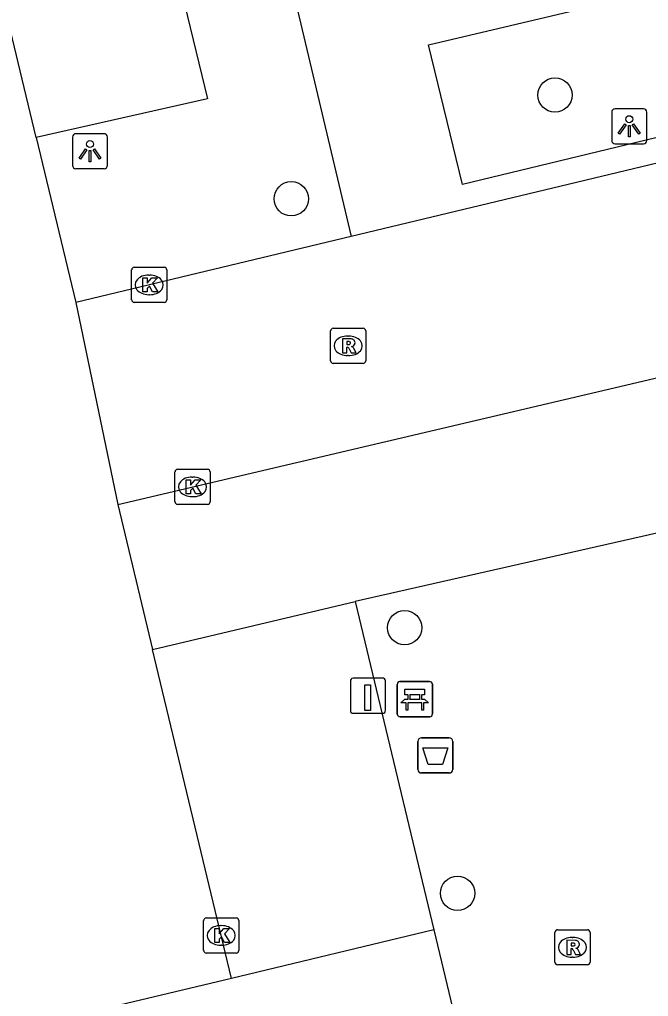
# Model space of a CAD drawing. Extents: x 158038 to 159242, y 380133 to 381214.
# Drawn here: x 158541.33 to 158559.26, y 380753.87 to 380781.7 of the extents above; entities that cross this region are included whole.
import ezdxf

# ---------------------------------------------------------------- set-up
doc = ezdxf.new("R2010")
doc.units = 0
for name, color, linetype in [('IMGEO_Afvalbak', 7, 'Continuous'), ('IMGEO_Bank', 7, 'Continuous'), ('IMGEO_Boom', 7, 'Continuous'), ('IMGEO_Kolk', 7, 'Continuous'), ('IMGEO_Laadpaal', 7, 'Continuous'), ('IMGEO_Lichtpunt', 7, 'Continuous'), ('IMGEO_Parkeervlak_open', 7, 'Continuous'), ('IMGEO_Rijbaan_lokaal_open', 7, 'Continuous'), ('IMGEO_Rioolput', 7, 'Continuous'), ('IMGEO_Voetpad_open', 7, 'Continuous')]:
    doc.layers.add(name, color=color, linetype=linetype)

msp = doc.modelspace()

# ---------------------------------------------------------------- linework, layer by layer
at = {"layer": 'IMGEO_Afvalbak'}
for p, q in [((158552.689, 380760.34), (158552.689, 380761.14)), ((158552.689, 380761.14), (158552.689, 380760.34)), ((158552.789, 380761.24), (158553.579, 380761.24)), ((158553.579, 380761.24), (158552.789, 380761.24)), ((158553.679, 380761.14), (158553.679, 380760.34)), ((158553.679, 380760.34), (158553.679, 380761.14)), ((158553.579, 380760.24), (158552.789, 380760.24)), ((158552.789, 380760.24), (158553.579, 380760.24))]:
    msp.add_line(p, q, dxfattribs=at)
msp.add_lwpolyline([(158552.832, 380760.954), (158553.536, 380760.954), (158553.387, 380760.484), (158552.981, 380760.484), (158552.832, 380760.954)], dxfattribs=at)
for centre, start, end in [((158552.789, 380761.14), 90, 180), ((158552.789, 380761.14), 90, 180), ((158553.579, 380761.14), 0, 90), ((158553.579, 380761.14), 360, 90), ((158552.789, 380760.34), 180, 270), ((158552.789, 380760.34), 180, 270), ((158553.579, 380760.34), 270, 0), ((158553.579, 380760.34), 270, 0)]:
    msp.add_arc(centre, 0.1, start, end, dxfattribs=at)
at = {"layer": 'IMGEO_Bank'}
for p, q in [((158552.1, 380761.919), (158552.1, 380762.76)), ((158552.1, 380762.76), (158552.1, 380761.919)), ((158552.175, 380762.844), (158553.016, 380762.844)), ((158553.016, 380762.844), (158552.175, 380762.844)), ((158553.1, 380762.769), (158553.1, 380761.928)), ((158553.1, 380761.928), (158553.1, 380762.769)), ((158552.409, 380762.35), (158552.409, 380762.456)), ((158552.453, 380762.456), (158552.453, 380762.35)), ((158552.741, 380762.462), (158552.459, 380762.462)), ((158552.747, 380762.35), (158552.747, 380762.456)), ((158552.791, 380762.456), (158552.791, 380762.35)), ((158552.797, 380762.242), (158552.404, 380762.242)), ((158552.459, 380762.344), (158552.741, 380762.344)), ((158553.025, 380761.844), (158552.184, 380761.844)), ((158552.184, 380761.844), (158553.025, 380761.844))]:
    msp.add_line(p, q, dxfattribs=at)
for points in [[(158552.403, 380762.462), (158552.317, 380762.462), (158552.317, 380762.623), (158552.88, 380762.623), (158552.88, 380762.462), (158552.797, 380762.462)], [(158552.347, 380762.242), (158552.205, 380762.242), (158552.317, 380762.344), (158552.403, 380762.344)], [(158552.397, 380762.235), (158552.397, 380762.028), (158552.354, 380762.028), (158552.354, 380762.235)], [(158552.797, 380762.344), (158552.88, 380762.344), (158552.992, 380762.242), (158552.853, 380762.242)], [(158552.847, 380762.235), (158552.847, 380762.028), (158552.803, 380762.028), (158552.803, 380762.235)]]:
    msp.add_lwpolyline(points, dxfattribs=at)
for centre, radius, start, end in [((158552.178, 380762.766), 0.0779, 92.4484, 184.2845), ((158552.178, 380762.766), 0.0779, 92.4484, 184.2845), ((158553.022, 380762.766), 0.0779, 2.4484, 94.2845), ((158553.022, 380762.766), 0.0779, 2.4484, 94.2845), ((158552.402, 380762.455), 0.00671, 2.8957, 87.1043), ((158552.459, 380762.455), 0.00671, 92.8957, 177.1043), ((158552.741, 380762.455), 0.00671, 2.8957, 87.1043), ((158552.798, 380762.455), 0.00671, 92.8957, 177.1043), ((158552.347, 380762.235), 0.00671, 2.8957, 87.1043), ((158552.404, 380762.235), 0.00671, 92.8957, 177.1043), ((158552.402, 380762.351), 0.00671, 272.8957, 357.1043), ((158552.459, 380762.351), 0.00671, 182.8957, 267.1043), ((158552.741, 380762.351), 0.00671, 272.8957, 357.1043), ((158552.798, 380762.351), 0.00671, 182.8957, 267.1043), ((158552.796, 380762.235), 0.00671, 2.8957, 87.1043), ((158552.853, 380762.235), 0.00671, 92.8957, 177.1043), ((158552.178, 380761.922), 0.0779, 182.4484, 274.2845), ((158552.178, 380761.922), 0.0779, 182.4484, 274.2845), ((158553.022, 380761.922), 0.0779, 272.4484, 4.2845), ((158553.022, 380761.922), 0.0779, 272.4484, 4.2845)]:
    msp.add_arc(centre, radius, start, end, dxfattribs=at)
at = {"layer": 'IMGEO_Boom'}
for centre in [(158556.593, 380779.552), (158549.077, 380776.596), (158552.309, 380764.378), (158553.817, 380756.813)]:
    msp.add_circle(centre, 0.489, dxfattribs=at)
at = {"layer": 'IMGEO_Kolk'}
for p, q in [((158544.529, 380773.719), (158544.529, 380774.571)), ((158544.604, 380774.645), (158545.456, 380774.645)), ((158545.017, 380774.425), (158545.042, 380774.425)), ((158545.53, 380774.571), (158545.53, 380773.719)), ((158545.04, 380773.865), (158545.015, 380773.865)), ((158545.456, 380773.645), (158544.604, 380773.645)), ((158545.839, 380768.891), (158546.691, 380768.891)), ((158545.764, 380767.965), (158545.764, 380768.817)), ((158546.252, 380768.671), (158546.277, 380768.671)), ((158546.765, 380768.817), (158546.765, 380767.965)), ((158546.275, 380768.111), (158546.25, 380768.111)), ((158546.691, 380767.891), (158545.839, 380767.891)), ((158546.581, 380755.186), (158546.581, 380756.038)), ((158546.656, 380756.112), (158547.508, 380756.112)), ((158547.582, 380756.038), (158547.582, 380755.186)), ((158547.069, 380755.892), (158547.094, 380755.892)), ((158547.092, 380755.332), (158547.067, 380755.332)), ((158547.508, 380755.112), (158546.656, 380755.112))]:
    msp.add_line(p, q, dxfattribs=at)
for points in [[(158544.529, 380773.719), (158544.529, 380774.571)], [(158544.604, 380774.645), (158545.456, 380774.645)], [(158545.53, 380774.571), (158545.53, 380773.719)], [(158544.85, 380774.345), (158544.973, 380774.345), (158544.973, 380774.194), (158545.103, 380774.345), (158545.267, 380774.345), (158545.121, 380774.194), (158545.274, 380773.945), (158545.122, 380773.945), (158545.037, 380774.109), (158544.973, 380774.042), (158544.973, 380773.945), (158544.85, 380773.945), (158544.85, 380774.345)], [(158545.456, 380773.645), (158544.604, 380773.645)], [(158545.839, 380768.891), (158546.691, 380768.891)], [(158545.764, 380767.965), (158545.764, 380768.817)], [(158546.085, 380768.591), (158546.208, 380768.591), (158546.208, 380768.44), (158546.338, 380768.591), (158546.502, 380768.591), (158546.356, 380768.44), (158546.509, 380768.191), (158546.357, 380768.191), (158546.272, 380768.355), (158546.208, 380768.288), (158546.208, 380768.191), (158546.085, 380768.191), (158546.085, 380768.591)], [(158546.765, 380768.817), (158546.765, 380767.965)], [(158546.691, 380767.891), (158545.839, 380767.891)], [(158546.581, 380755.186), (158546.581, 380756.038)], [(158546.656, 380756.112), (158547.508, 380756.112)], [(158547.582, 380756.038), (158547.582, 380755.186)], [(158546.902, 380755.812), (158547.025, 380755.812), (158547.025, 380755.661), (158547.155, 380755.812), (158547.319, 380755.812), (158547.173, 380755.661), (158547.326, 380755.412), (158547.174, 380755.412), (158547.089, 380755.576), (158547.025, 380755.509), (158547.025, 380755.412), (158546.902, 380755.412), (158546.902, 380755.812)], [(158547.508, 380755.112), (158546.656, 380755.112)]]:
    msp.add_lwpolyline(points, dxfattribs=at)
for centre, start, end in [((158544.606, 380774.569), 91.552, 178.448), ((158544.606, 380774.569), 91.552, 178.448), ((158545.454, 380774.569), 1.552, 88.448), ((158545.454, 380774.569), 1.552, 88.448), ((158544.606, 380773.721), 181.552, 268.448), ((158544.606, 380773.721), 181.552, 268.448), ((158545.454, 380773.721), 271.552, 358.448), ((158545.454, 380773.721), 271.552, 358.448), ((158545.841, 380768.815), 91.552, 178.448), ((158545.841, 380768.815), 91.552, 178.448), ((158546.689, 380768.815), 1.552, 88.448), ((158546.689, 380768.815), 1.552, 88.448), ((158545.841, 380767.967), 181.552, 268.448), ((158545.841, 380767.967), 181.552, 268.448), ((158546.689, 380767.967), 271.552, 358.448), ((158546.689, 380767.967), 271.552, 358.448), ((158546.658, 380756.036), 91.552, 178.448), ((158546.658, 380756.036), 91.552, 178.448), ((158547.506, 380756.036), 1.552, 88.448), ((158547.506, 380756.036), 1.552, 88.448), ((158546.658, 380755.188), 181.552, 268.448), ((158546.658, 380755.188), 181.552, 268.448), ((158547.506, 380755.188), 271.552, 358.448), ((158547.506, 380755.188), 271.552, 358.448)]:
    msp.add_arc(centre, 0.0765, start, end, dxfattribs=at)
for centre, major_axis, ratio, start_param, end_param in [((158545.016, 380774.145), (-0.387, 0.002), 0.722429, 4.712389, 7.853982), ((158545.041, 380774.145), (-0.39, 0.002), 0.717154, 1.570796, 4.712389), ((158546.251, 380768.391), (-0.387, 0.002), 0.722429, 4.712389, 7.853982), ((158546.276, 380768.391), (-0.39, 0.002), 0.717154, 1.570796, 4.712389), ((158547.068, 380755.612), (-0.387, 0.002), 0.722429, 4.712389, 7.853982), ((158547.093, 380755.612), (-0.39, 0.002), 0.717154, 1.570796, 4.712389)]:
    msp.add_ellipse(centre, major_axis=major_axis, ratio=ratio, start_param=start_param, end_param=end_param, dxfattribs=at)
at = {"layer": 'IMGEO_Laadpaal'}
for p, q in [((158550.763, 380762.857), (158550.763, 380762.016)), ((158550.763, 380762.857), (158550.763, 380762.016)), ((158551.679, 380762.941), (158550.838, 380762.941)), ((158551.679, 380762.941), (158550.838, 380762.941)), ((158551.763, 380762.025), (158551.763, 380762.866)), ((158551.763, 380762.025), (158551.763, 380762.866)), ((158550.847, 380761.941), (158551.688, 380761.941)), ((158550.847, 380761.941), (158551.688, 380761.941))]:
    msp.add_line(p, q, dxfattribs=at)
msp.add_lwpolyline([(158551.178, 380762.754), (158551.338, 380762.754), (158551.338, 380762.021), (158551.178, 380762.021), (158551.178, 380762.754)], dxfattribs=at)
for centre, start, end in [((158550.841, 380762.863), 92.4484, 184.2845), ((158550.841, 380762.863), 92.4484, 184.2845), ((158551.685, 380762.863), 2.4484, 94.2845), ((158551.685, 380762.863), 2.4484, 94.2845), ((158550.841, 380762.019), 182.4484, 274.2845), ((158550.841, 380762.019), 182.4484, 274.2845), ((158551.685, 380762.019), 272.4484, 4.2845), ((158551.685, 380762.019), 272.4484, 4.2845)]:
    msp.add_arc(centre, 0.0779, start, end, dxfattribs=at)
at = {"layer": 'IMGEO_Lichtpunt'}
for p, q in [((158559.114, 380779.161), (158558.306, 380779.161)), ((158559.114, 380779.161), (158558.306, 380779.161)), ((158558.212, 380779.066), (158558.212, 380778.259)), ((158558.212, 380779.066), (158558.212, 380778.259)), ((158559.208, 380778.259), (158559.208, 380779.066)), ((158559.208, 380778.259), (158559.208, 380779.066)), ((158542.842, 380778.356), (158542.842, 380777.549)), ((158542.842, 380778.356), (158542.842, 380777.549)), ((158543.744, 380778.451), (158542.936, 380778.451)), ((158543.744, 380778.451), (158542.936, 380778.451)), ((158543.838, 380777.549), (158543.838, 380778.356)), ((158543.838, 380777.549), (158543.838, 380778.356)), ((158558.306, 380778.165), (158559.114, 380778.165)), ((158558.306, 380778.165), (158559.114, 380778.165)), ((158542.936, 380777.455), (158543.744, 380777.455)), ((158542.936, 380777.455), (158543.744, 380777.455))]:
    msp.add_line(p, q, dxfattribs=at)
for points in [[(158558.586, 380778.73), (158558.625, 380778.702), (158558.437, 380778.44), (158558.399, 380778.467), (158558.586, 380778.73)], [(158558.688, 380778.682), (158558.735, 380778.682), (158558.735, 380778.36), (158558.688, 380778.36), (158558.688, 380778.682)], [(158558.798, 380778.702), (158558.836, 380778.729), (158559.023, 380778.467), (158558.984, 380778.439), (158558.798, 380778.702)], [(158543.216, 380778.02), (158543.255, 380777.992), (158543.067, 380777.73), (158543.029, 380777.757), (158543.216, 380778.02)], [(158543.318, 380777.972), (158543.365, 380777.972), (158543.365, 380777.65), (158543.318, 380777.65), (158543.318, 380777.972)], [(158543.428, 380777.992), (158543.466, 380778.019), (158543.653, 380777.757), (158543.614, 380777.729), (158543.428, 380777.992)]]:
    msp.add_lwpolyline(points, dxfattribs=at)
for centre in [(158558.711, 380778.864), (158543.341, 380778.154)]:
    msp.add_circle(centre, 0.0994, dxfattribs=at)
for centre, start, end in [((158558.306, 380779.066), 90, 180), ((158558.306, 380779.066), 90, 180), ((158559.114, 380779.066), 0, 90), ((158559.114, 380779.066), 0, 90), ((158542.936, 380778.356), 90, 180), ((158542.936, 380778.356), 90, 180), ((158543.744, 380778.356), 0, 90), ((158543.744, 380778.356), 0, 90), ((158558.306, 380778.259), 180, 270), ((158558.306, 380778.259), 180, 270), ((158559.114, 380778.259), 270, 0), ((158559.114, 380778.259), 270, 360), ((158542.936, 380777.549), 180, 270), ((158542.936, 380777.549), 180, 270), ((158543.744, 380777.549), 270, 0), ((158543.744, 380777.549), 270, 360)]:
    msp.add_arc(centre, 0.0946, start, end, dxfattribs=at)
at = {"layer": 'IMGEO_Parkeervlak_open'}
msp.add_lwpolyline([(158543.412, 380792.934), (158546.695, 380779.447), (158541.806, 380778.346)], dxfattribs=at)
at = {"layer": 'IMGEO_Rijbaan_lokaal_open'}
for points in [[(158541.806, 380778.346), (158538.573, 380791.773)], [(158601.167, 380787.602), (158550.781, 380775.523)], [(158544.131, 380767.891), (158602.537, 380781.61)], [(158541.806, 380778.346), (158542.939, 380773.643)], [(158550.781, 380775.523), (158542.939, 380773.643)], [(158542.939, 380773.643), (158544.131, 380767.891)], [(158544.131, 380767.891), (158545.124, 380763.759)], [(158547.375, 380754.387), (158545.124, 380763.759)], [(158547.375, 380754.387), (158528.927, 380750), (158525.882, 380749.276)]]:
    msp.add_lwpolyline(points, dxfattribs=at)
at = {"layer": 'IMGEO_Rioolput'}
for p, q in [((158550.198, 380771.982), (158550.198, 380772.834)), ((158550.273, 380772.908), (158551.125, 380772.908)), ((158551.199, 380772.834), (158551.199, 380771.982)), ((158550.686, 380772.688), (158550.711, 380772.688)), ((158551.125, 380771.908), (158550.273, 380771.908)), ((158550.709, 380772.128), (158550.684, 380772.128)), ((158556.668, 380755.774), (158557.52, 380755.774)), ((158556.593, 380754.848), (158556.593, 380755.7)), ((158557.081, 380755.554), (158557.106, 380755.554)), ((158557.594, 380755.7), (158557.594, 380754.848)), ((158557.104, 380754.994), (158557.079, 380754.994)), ((158557.52, 380754.774), (158556.668, 380754.774))]:
    msp.add_line(p, q, dxfattribs=at)
for points in [[(158550.198, 380771.982), (158550.198, 380772.834)], [(158550.273, 380772.908), (158551.125, 380772.908)], [(158551.199, 380772.834), (158551.199, 380771.982)], [(158550.787, 380772.606), (158550.535, 380772.608), (158550.535, 380772.208)], [(158550.713, 380772.527), (158550.659, 380772.527), (158550.659, 380772.446)], [(158550.535, 380772.208), (158550.659, 380772.208), (158550.659, 380772.37), (158550.67, 380772.37)], [(158550.659, 380772.446), (158550.711, 380772.446)], [(158550.717, 380772.341), (158550.788, 380772.208), (158550.928, 380772.208), (158550.863, 380772.334)], [(158551.125, 380771.908), (158550.273, 380771.908)], [(158556.668, 380755.774), (158557.52, 380755.774)], [(158556.593, 380754.848), (158556.593, 380755.7)], [(158557.594, 380755.7), (158557.594, 380754.848)], [(158557.182, 380755.472), (158556.93, 380755.474), (158556.93, 380755.074)], [(158556.93, 380755.074), (158557.054, 380755.074), (158557.054, 380755.236), (158557.065, 380755.236)], [(158557.108, 380755.393), (158557.054, 380755.393), (158557.054, 380755.312)], [(158557.054, 380755.312), (158557.106, 380755.312)], [(158557.112, 380755.207), (158557.183, 380755.074), (158557.323, 380755.074), (158557.258, 380755.2)], [(158557.52, 380754.774), (158556.668, 380754.774)]]:
    msp.add_lwpolyline(points, dxfattribs=at)
for centre, radius, start, end in [((158550.275, 380772.832), 0.0765, 91.552, 178.448), ((158550.275, 380772.832), 0.0765, 91.552, 178.448), ((158551.123, 380772.832), 0.0765, 1.552, 88.448), ((158551.123, 380772.832), 0.0765, 1.552, 88.448), ((158550.719, 380772.431), 0.0964, 77.0061, 93.1865), ((158550.733, 380772.488), 0.0378, 276.6634, 79.6772), ((158550.786, 380772.496), 0.109, 350.3612, 89.416), ((158550.784, 380772.496), 0.112, 277.5842, 350.9817), ((158550.669, 380772.317), 0.0533, 26.0293, 88.6989), ((158550.695, 380772.635), 0.19, 274.7715, 282.9687), ((158550.768, 380772.281), 0.108, 29.5134, 73.7905), ((158550.275, 380771.984), 0.0765, 181.552, 268.448), ((158550.275, 380771.984), 0.0765, 181.552, 268.448), ((158551.123, 380771.984), 0.0765, 271.552, 358.448), ((158551.123, 380771.984), 0.0765, 271.552, 358.448), ((158556.67, 380755.698), 0.0765, 91.552, 178.448), ((158556.67, 380755.698), 0.0765, 91.552, 178.448), ((158557.518, 380755.698), 0.0765, 1.552, 88.448), ((158557.518, 380755.698), 0.0765, 1.552, 88.448), ((158557.064, 380755.183), 0.0533, 26.0293, 88.6989), ((158557.09, 380755.501), 0.19, 274.7715, 282.9687), ((158557.114, 380755.297), 0.0964, 77.0061, 93.1865), ((158557.128, 380755.354), 0.0378, 276.6634, 79.6772), ((158557.181, 380755.362), 0.109, 350.3612, 89.416), ((158557.179, 380755.362), 0.112, 277.5842, 350.9817), ((158557.163, 380755.147), 0.108, 29.5134, 73.7905), ((158556.67, 380754.85), 0.0765, 181.552, 268.448), ((158556.67, 380754.85), 0.0765, 181.552, 268.448), ((158557.518, 380754.85), 0.0765, 271.552, 358.448), ((158557.518, 380754.85), 0.0765, 271.552, 358.448)]:
    msp.add_arc(centre, radius, start, end, dxfattribs=at)
for centre, major_axis, ratio, start_param, end_param in [((158550.685, 380772.408), (-0.387, 0.002), 0.722429, 4.712389, 7.853982), ((158550.71, 380772.408), (-0.39, 0.002), 0.717154, 1.570796, 4.712389), ((158557.08, 380755.274), (-0.387, 0.002), 0.722429, 4.712389, 7.853982), ((158557.105, 380755.274), (-0.39, 0.002), 0.717154, 1.570796, 4.712389)]:
    msp.add_ellipse(centre, major_axis=major_axis, ratio=ratio, start_param=start_param, end_param=end_param, dxfattribs=at)
at = {"layer": 'IMGEO_Voetpad_open'}
for points in [[(158576.522, 380786.533), (158577.413, 380782.673), (158553.963, 380777.002), (158552.994, 380780.981), (158576.522, 380786.533)], [(158548.998, 380783.065), (158550.781, 380775.523)], [(158559.795, 380767.141), (158550.898, 380765.127)], [(158545.124, 380763.759), (158550.898, 380765.127)], [(158550.898, 380765.127), (158553.139, 380755.776)], [(158553.139, 380755.776), (158547.375, 380754.387)], [(158553.139, 380755.776), (158554.051, 380751.969)]]:
    msp.add_lwpolyline(points, dxfattribs=at)

doc.saveas('drawing.dxf')
